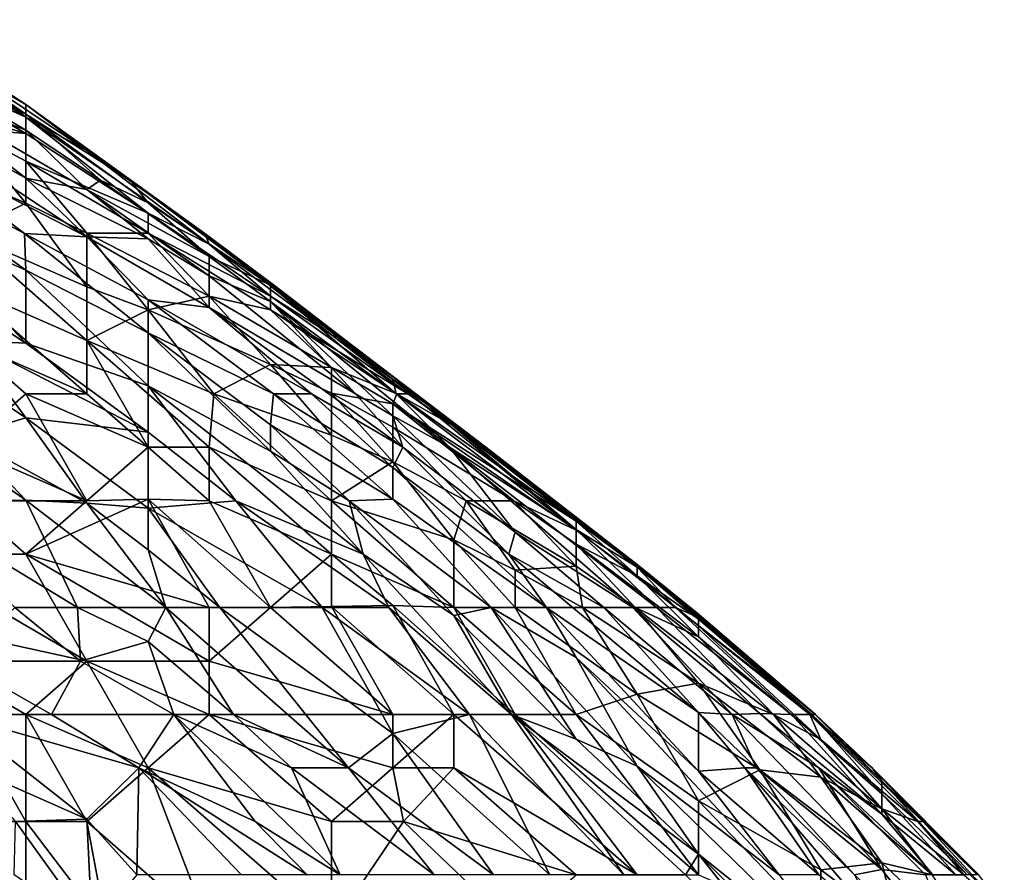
# Model space of a CAD drawing. Extents: x -161 to 11, y -10 to 160.
# Tile 495 of 499: x 1.0016 to 1.0736, y 0.2156 to 0.2779. Entities that reach past the tile are written whole.
import ezdxf

# ---------------------------------------------------------------- set-up
doc = ezdxf.new("R2010")
doc.units = 0
doc.header["$MEASUREMENT"] = 0
doc.layers.get('0').update_dxf_attribs({"linetype": 'CONTINUOUS'})

msp = doc.modelspace()

# ---------------------------------------------------------------- linework, layer by layer
for points in [[(1.002078, 0.271039, 0.709769), (1.002078, 0.269876, 0.69805), (0.988499, 0.277943, 0.694144)], [(0.988499, 0.277943, 0.694144), (0.993136, 0.277255, 0.717581), (1.002078, 0.271039, 0.709769)], [(0.993136, 0.273329, 0.678519), (0.988499, 0.277943, 0.694144), (1.002078, 0.269876, 0.69805)], [(0.998106, 0.274037, 0.733206), (1.002078, 0.271755, 0.721487), (0.993136, 0.277541, 0.725394)], [(1.002078, 0.271755, 0.721487), (0.993136, 0.277255, 0.717581), (0.993136, 0.277541, 0.725394)], [(1.002078, 0.271039, 0.709769), (0.993136, 0.277255, 0.717581), (1.002078, 0.271755, 0.721487)], [(1.002078, 0.270807, 0.737112), (0.998106, 0.274037, 0.733206), (0.993136, 0.276243, 0.737112)], [(1.002078, 0.270807, 0.737112), (0.993136, 0.276243, 0.737112), (0.993136, 0.274805, 0.741019)], [(1.002078, 0.269635, 0.741019), (0.993136, 0.274805, 0.741019), (0.993136, 0.272322, 0.744925)], [(1.002078, 0.269635, 0.741019), (1.002078, 0.270807, 0.737112), (0.993136, 0.274805, 0.741019)], [(1.002078, 0.266354, 0.670706), (0.988665, 0.273877, 0.662894), (0.993136, 0.273329, 0.678519)], [(1.006549, 0.262066, 0.662894), (0.993136, 0.268966, 0.651175), (0.988665, 0.273877, 0.662894)], [(1.006549, 0.262066, 0.662894), (0.988665, 0.273877, 0.662894), (1.002078, 0.266354, 0.670706)], [(1.002078, 0.270807, 0.737112), (1.006549, 0.268387, 0.733206), (0.998106, 0.274037, 0.733206)], [(0.998106, 0.274037, 0.733206), (1.006549, 0.268387, 0.733206), (1.002078, 0.271755, 0.721487)], [(1.002078, 0.269876, 0.69805), (1.006549, 0.265524, 0.686331), (0.993136, 0.273329, 0.678519)], [(1.006549, 0.265524, 0.686331), (1.002078, 0.266354, 0.670706), (0.993136, 0.273329, 0.678519)], [(0.997607, 0.269989, 0.744925), (1.002078, 0.269635, 0.741019), (0.993136, 0.272322, 0.744925)], [(1.002078, 0.271755, 0.721487), (1.009712, 0.266224, 0.717581), (1.002078, 0.271039, 0.709769)], [(1.006549, 0.268387, 0.733206), (1.015168, 0.262318, 0.7293), (1.002078, 0.271755, 0.721487)], [(1.015168, 0.262318, 0.7293), (1.009712, 0.266224, 0.717581), (1.002078, 0.271755, 0.721487)], [(1.009712, 0.266224, 0.717581), (1.01102, 0.264557, 0.705862), (1.002078, 0.271039, 0.709769)], [(1.002078, 0.271039, 0.709769), (1.007538, 0.266224, 0.69805), (1.002078, 0.269876, 0.69805)], [(1.002078, 0.271039, 0.709769), (1.01102, 0.264557, 0.705862), (1.007538, 0.266224, 0.69805)], [(1.002078, 0.269635, 0.741019), (1.01102, 0.263796, 0.741019), (1.002078, 0.270807, 0.737112)], [(1.01102, 0.263796, 0.741019), (1.015491, 0.261542, 0.737112), (1.002078, 0.270807, 0.737112)], [(1.015491, 0.261542, 0.737112), (1.006549, 0.268387, 0.733206), (1.002078, 0.270807, 0.737112)], [(0.993136, 0.268415, 0.748831), (1.002078, 0.264545, 0.748831), (0.997607, 0.269989, 0.744925)], [(0.997607, 0.269989, 0.744925), (1.002078, 0.264545, 0.748831), (1.002078, 0.267596, 0.744925)], [(0.997607, 0.269989, 0.744925), (1.002078, 0.267596, 0.744925), (1.002078, 0.269635, 0.741019)], [(0.993136, 0.268966, 0.651175), (1.001984, 0.262318, 0.647269), (0.988665, 0.269369, 0.639456)], [(0.988665, 0.269369, 0.639456), (1.002078, 0.259642, 0.63555), (0.993136, 0.263599, 0.627737)], [(1.001984, 0.262318, 0.647269), (1.002078, 0.259642, 0.63555), (0.988665, 0.269369, 0.639456)], [(1.006549, 0.265524, 0.686331), (1.002078, 0.269876, 0.69805), (1.007538, 0.266224, 0.69805)], [(1.002078, 0.267596, 0.744925), (1.01102, 0.263796, 0.741019), (1.002078, 0.269635, 0.741019)], [(1.006549, 0.262066, 0.662894), (1.001984, 0.262318, 0.647269), (0.993136, 0.268966, 0.651175)], [(0.993136, 0.268415, 0.748831), (0.997607, 0.262318, 0.752043), (1.002078, 0.264545, 0.748831)], [(1.015491, 0.261542, 0.737112), (1.015168, 0.262318, 0.7293), (1.006549, 0.268387, 0.733206)], [(1.002078, 0.267596, 0.744925), (1.006549, 0.262334, 0.748831), (1.01102, 0.262348, 0.744925)], [(1.01102, 0.263796, 0.741019), (1.002078, 0.267596, 0.744925), (1.01102, 0.262348, 0.744925)], [(1.002078, 0.264545, 0.748831), (1.006549, 0.262334, 0.748831), (1.002078, 0.267596, 0.744925)], [(1.006549, 0.262066, 0.662894), (1.002078, 0.266354, 0.670706), (1.01102, 0.261924, 0.682425)], [(1.002078, 0.266354, 0.670706), (1.006549, 0.265524, 0.686331), (1.01102, 0.261924, 0.682425)], [(1.007538, 0.266224, 0.69805), (1.015491, 0.260633, 0.69805), (1.006549, 0.265524, 0.686331)], [(1.015491, 0.260633, 0.69805), (1.007538, 0.266224, 0.69805), (1.01102, 0.264557, 0.705862)], [(1.020394, 0.258412, 0.721487), (1.009712, 0.266224, 0.717581), (1.015168, 0.262318, 0.7293)], [(1.009712, 0.266224, 0.717581), (1.019962, 0.258544, 0.713675), (1.01102, 0.264557, 0.705862)], [(1.019962, 0.258544, 0.713675), (1.009712, 0.266224, 0.717581), (1.020394, 0.258412, 0.721487)], [(1.015491, 0.260633, 0.69805), (1.015491, 0.259221, 0.686331), (1.006549, 0.265524, 0.686331)], [(1.015491, 0.259221, 0.686331), (1.01102, 0.261924, 0.682425), (1.006549, 0.265524, 0.686331)], [(1.006549, 0.258426, 0.752737), (1.002078, 0.264545, 0.748831), (0.997607, 0.262318, 0.752043)], [(1.006549, 0.262334, 0.748831), (1.002078, 0.264545, 0.748831), (1.006549, 0.258426, 0.752737)], [(1.01102, 0.264557, 0.705862), (1.019962, 0.258544, 0.713675), (1.015491, 0.260633, 0.69805)], [(1.002078, 0.254291, 0.616019), (0.993136, 0.260193, 0.616019), (0.993136, 0.263599, 0.627737)], [(1.002078, 0.259642, 0.63555), (1.002078, 0.254291, 0.616019), (0.993136, 0.263599, 0.627737)], [(1.01102, 0.262348, 0.744925), (1.019962, 0.257741, 0.741019), (1.01102, 0.263796, 0.741019)], [(1.019962, 0.257741, 0.741019), (1.015491, 0.261542, 0.737112), (1.01102, 0.263796, 0.741019)], [(1.006549, 0.254505, 0.755375), (1.006549, 0.258426, 0.752737), (0.997607, 0.262318, 0.752043)], [(1.006549, 0.254505, 0.755375), (0.997607, 0.262318, 0.752043), (0.997607, 0.258412, 0.754101)], [(1.006549, 0.262066, 0.662894), (1.01102, 0.25748, 0.655081), (1.001984, 0.262318, 0.647269)], [(1.01102, 0.255067, 0.643362), (1.002078, 0.259642, 0.63555), (1.001984, 0.262318, 0.647269)], [(1.01102, 0.25748, 0.655081), (1.01102, 0.255067, 0.643362), (1.001984, 0.262318, 0.647269)], [(1.006549, 0.262334, 0.748831), (1.015491, 0.257735, 0.748831), (1.01102, 0.262348, 0.744925)], [(1.015491, 0.257735, 0.748831), (1.006549, 0.262334, 0.748831), (1.01102, 0.256747, 0.752737)], [(1.006549, 0.262334, 0.748831), (1.006549, 0.258426, 0.752737), (1.01102, 0.256747, 0.752737)], [(1.015491, 0.256905, 0.670706), (1.006549, 0.262066, 0.662894), (1.01102, 0.261924, 0.682425)], [(1.006549, 0.262066, 0.662894), (1.015491, 0.256905, 0.670706), (1.01102, 0.25748, 0.655081)], [(1.019962, 0.256731, 0.744925), (1.01102, 0.262348, 0.744925), (1.015491, 0.257735, 0.748831)], [(1.019962, 0.256731, 0.744925), (1.019962, 0.257741, 0.741019), (1.01102, 0.262348, 0.744925)], [(1.015491, 0.261542, 0.737112), (1.024433, 0.254917, 0.737112), (1.015168, 0.262318, 0.7293)], [(1.024433, 0.254917, 0.737112), (1.025467, 0.254505, 0.725394), (1.015168, 0.262318, 0.7293)], [(1.015168, 0.262318, 0.7293), (1.025467, 0.254505, 0.725394), (1.020394, 0.258412, 0.721487)], [(1.01102, 0.261924, 0.682425), (1.015491, 0.259221, 0.686331), (1.015491, 0.256905, 0.670706)], [(1.019962, 0.257741, 0.741019), (1.024433, 0.254917, 0.737112), (1.015491, 0.261542, 0.737112)], [(1.019962, 0.25735, 0.69805), (1.015491, 0.260633, 0.69805), (1.019962, 0.258544, 0.713675)], [(1.015491, 0.260633, 0.69805), (1.019962, 0.25735, 0.69805), (1.015491, 0.259221, 0.686331)], [(0.997933, 0.254505, 0.608206), (0.993136, 0.260193, 0.616019), (1.002078, 0.254291, 0.616019)], [(1.01102, 0.255067, 0.643362), (1.01102, 0.25119, 0.627737), (1.002078, 0.259642, 0.63555)], [(1.002078, 0.254291, 0.616019), (1.002078, 0.259642, 0.63555), (1.01102, 0.25119, 0.627737)], [(1.019962, 0.25735, 0.69805), (1.026184, 0.250599, 0.682425), (1.015491, 0.259221, 0.686331)], [(1.015491, 0.259221, 0.686331), (1.026184, 0.250599, 0.682425), (1.015491, 0.256905, 0.670706)], [(0.997607, 0.258412, 0.754101), (1.006549, 0.250599, 0.757307), (1.006549, 0.254505, 0.755375)], [(0.997607, 0.258412, 0.754101), (0.997607, 0.254505, 0.755741), (1.006549, 0.250599, 0.757307)], [(1.01102, 0.256747, 0.752737), (1.006549, 0.258426, 0.752737), (1.006549, 0.254505, 0.755375)], [(1.020394, 0.258412, 0.721487), (1.028904, 0.251635, 0.713675), (1.019962, 0.258544, 0.713675)], [(1.019962, 0.258544, 0.713675), (1.029165, 0.250599, 0.701956), (1.019962, 0.25735, 0.69805)], [(1.028904, 0.251635, 0.713675), (1.029165, 0.250599, 0.701956), (1.019962, 0.258544, 0.713675)], [(1.025467, 0.254505, 0.725394), (1.028904, 0.251635, 0.713675), (1.020394, 0.258412, 0.721487)], [(0.997933, 0.254505, 0.608206), (1.002078, 0.248854, 0.600394), (0.988665, 0.257893, 0.600394)], [(1.002078, 0.248854, 0.600394), (0.997607, 0.247495, 0.588675), (0.988665, 0.257893, 0.600394)], [(1.01102, 0.256747, 0.752737), (1.019962, 0.252747, 0.752737), (1.015491, 0.257735, 0.748831)], [(1.015491, 0.257735, 0.748831), (1.019962, 0.252747, 0.752737), (1.024433, 0.252516, 0.748831)], [(1.024433, 0.252516, 0.748831), (1.019962, 0.256731, 0.744925), (1.015491, 0.257735, 0.748831)], [(1.019962, 0.256731, 0.744925), (1.030002, 0.250599, 0.741019), (1.019962, 0.257741, 0.741019)], [(1.030002, 0.250599, 0.741019), (1.024433, 0.254917, 0.737112), (1.019962, 0.257741, 0.741019)], [(1.022966, 0.250599, 0.6668), (1.020192, 0.250599, 0.655081), (1.01102, 0.25748, 0.655081)], [(1.015491, 0.256905, 0.670706), (1.022966, 0.250599, 0.6668), (1.01102, 0.25748, 0.655081)], [(1.01102, 0.255067, 0.643362), (1.01102, 0.25748, 0.655081), (1.020192, 0.250599, 0.655081)], [(1.029165, 0.250599, 0.701956), (1.033051, 0.246693, 0.694144), (1.019962, 0.25735, 0.69805)], [(1.033051, 0.246693, 0.694144), (1.028904, 0.248987, 0.686331), (1.019962, 0.25735, 0.69805)], [(1.019962, 0.25735, 0.69805), (1.028904, 0.248987, 0.686331), (1.026184, 0.250599, 0.682425)], [(1.015822, 0.250599, 0.756644), (1.01102, 0.256747, 0.752737), (1.006549, 0.254505, 0.755375)], [(1.019962, 0.252747, 0.752737), (1.01102, 0.256747, 0.752737), (1.015822, 0.250599, 0.756644)], [(1.029636, 0.246693, 0.674612), (1.022966, 0.250599, 0.6668), (1.015491, 0.256905, 0.670706)], [(1.029636, 0.246693, 0.674612), (1.015491, 0.256905, 0.670706), (1.026184, 0.250599, 0.682425)], [(1.024433, 0.252516, 0.748831), (1.029219, 0.250599, 0.744925), (1.019962, 0.256731, 0.744925)], [(1.030002, 0.250599, 0.741019), (1.019962, 0.256731, 0.744925), (1.029219, 0.250599, 0.744925)], [(1.020192, 0.250599, 0.655081), (1.019962, 0.248323, 0.643362), (1.01102, 0.255067, 0.643362)], [(1.019962, 0.246397, 0.63555), (1.01102, 0.255067, 0.643362), (1.019962, 0.248323, 0.643362)], [(1.01102, 0.255067, 0.643362), (1.019962, 0.246397, 0.63555), (1.01102, 0.25119, 0.627737)], [(1.030002, 0.250599, 0.741019), (1.035722, 0.246693, 0.733206), (1.024433, 0.254917, 0.737112)], [(1.024433, 0.254917, 0.737112), (1.035722, 0.246693, 0.733206), (1.025467, 0.254505, 0.725394)], [(0.997607, 0.254505, 0.755741), (0.997607, 0.246693, 0.75769), (1.002078, 0.250599, 0.757219)], [(0.997607, 0.254505, 0.755741), (1.002078, 0.250599, 0.757219), (1.006549, 0.250599, 0.757307)], [(1.002078, 0.254291, 0.616019), (1.01102, 0.247795, 0.616019), (0.997933, 0.254505, 0.608206)], [(1.002078, 0.248854, 0.600394), (0.997933, 0.254505, 0.608206), (1.01102, 0.247795, 0.616019)], [(1.01102, 0.25119, 0.627737), (1.01102, 0.247795, 0.616019), (1.002078, 0.254291, 0.616019)], [(1.006549, 0.254505, 0.755375), (1.015491, 0.246693, 0.759169), (1.015822, 0.250599, 0.756644)], [(1.006549, 0.254505, 0.755375), (1.01102, 0.246693, 0.759132), (1.015491, 0.246693, 0.759169)], [(1.01102, 0.246693, 0.759132), (1.006549, 0.254505, 0.755375), (1.006549, 0.250599, 0.757307)], [(1.025467, 0.254505, 0.725394), (1.030529, 0.250599, 0.721487), (1.028904, 0.251635, 0.713675)], [(1.035722, 0.246693, 0.733206), (1.030529, 0.250599, 0.721487), (1.025467, 0.254505, 0.725394)], [(1.015822, 0.250599, 0.756644), (1.024433, 0.247567, 0.756644), (1.019962, 0.252747, 0.752737)], [(1.019962, 0.252747, 0.752737), (1.024433, 0.250638, 0.752737), (1.024433, 0.252516, 0.748831)], [(1.019962, 0.252747, 0.752737), (1.024433, 0.247567, 0.756644), (1.024433, 0.250638, 0.752737)], [(1.028904, 0.249867, 0.748831), (1.029219, 0.250599, 0.744925), (1.024433, 0.252516, 0.748831)], [(1.024433, 0.250638, 0.752737), (1.028904, 0.249867, 0.748831), (1.024433, 0.252516, 0.748831)], [(1.030529, 0.250599, 0.721487), (1.042317, 0.240679, 0.709769), (1.028904, 0.251635, 0.713675)], [(1.042317, 0.240679, 0.709769), (1.029165, 0.250599, 0.701956), (1.028904, 0.251635, 0.713675)], [(0.997607, 0.246693, 0.75769), (1.006549, 0.242787, 0.75995), (1.002078, 0.250599, 0.757219)], [(1.01102, 0.246693, 0.759132), (1.006549, 0.250599, 0.757307), (1.002078, 0.250599, 0.757219)], [(1.01102, 0.246693, 0.759132), (1.002078, 0.250599, 0.757219), (1.006549, 0.242787, 0.75995)], [(1.019962, 0.246397, 0.63555), (1.026744, 0.23888, 0.627737), (1.01102, 0.25119, 0.627737)], [(1.017447, 0.242787, 0.616019), (1.01102, 0.247795, 0.616019), (1.01102, 0.25119, 0.627737)], [(1.01102, 0.25119, 0.627737), (1.026744, 0.23888, 0.627737), (1.017447, 0.242787, 0.616019)], [(1.024433, 0.242787, 0.760712), (1.015822, 0.250599, 0.756644), (1.015491, 0.246693, 0.759169)], [(1.024433, 0.242787, 0.760712), (1.024433, 0.247567, 0.756644), (1.015822, 0.250599, 0.756644)], [(1.020192, 0.250599, 0.655081), (1.028904, 0.242895, 0.651175), (1.019962, 0.248323, 0.643362)], [(1.022966, 0.250599, 0.6668), (1.028904, 0.245224, 0.662894), (1.020192, 0.250599, 0.655081)], [(1.028904, 0.245224, 0.662894), (1.028904, 0.242895, 0.651175), (1.020192, 0.250599, 0.655081)], [(1.029636, 0.246693, 0.674612), (1.028904, 0.245224, 0.662894), (1.022966, 0.250599, 0.6668)], [(1.028904, 0.245637, 0.756644), (1.024433, 0.250638, 0.752737), (1.024433, 0.247567, 0.756644)], [(1.028904, 0.245637, 0.756644), (1.028904, 0.24817, 0.752737), (1.024433, 0.250638, 0.752737)], [(1.028904, 0.249867, 0.748831), (1.024433, 0.250638, 0.752737), (1.028904, 0.24817, 0.752737)], [(1.029636, 0.246693, 0.674612), (1.026184, 0.250599, 0.682425), (1.028904, 0.248987, 0.686331)], [(1.028904, 0.249867, 0.748831), (1.042317, 0.241281, 0.744925), (1.029219, 0.250599, 0.744925)], [(1.029165, 0.250599, 0.701956), (1.042317, 0.240679, 0.709769), (1.033051, 0.246693, 0.694144)], [(1.029219, 0.250599, 0.744925), (1.033375, 0.248224, 0.741019), (1.030002, 0.250599, 0.741019)], [(1.042317, 0.241281, 0.744925), (1.033375, 0.248224, 0.741019), (1.029219, 0.250599, 0.744925)], [(1.030002, 0.250599, 0.741019), (1.033375, 0.248224, 0.741019), (1.035722, 0.246693, 0.733206)], [(1.046788, 0.238124, 0.733206), (1.046788, 0.237931, 0.725394), (1.030529, 0.250599, 0.721487)], [(1.046788, 0.237931, 0.725394), (1.042317, 0.240679, 0.709769), (1.030529, 0.250599, 0.721487)], [(1.035722, 0.246693, 0.733206), (1.046788, 0.238124, 0.733206), (1.030529, 0.250599, 0.721487)], [(1.037767, 0.242787, 0.752737), (1.028904, 0.249867, 0.748831), (1.028904, 0.24817, 0.752737)], [(1.042317, 0.240642, 0.748831), (1.028904, 0.249867, 0.748831), (1.037767, 0.242787, 0.752737)], [(1.042317, 0.240642, 0.748831), (1.042317, 0.241281, 0.744925), (1.028904, 0.249867, 0.748831)], [(1.002078, 0.248854, 0.600394), (1.006549, 0.242615, 0.592581), (0.997607, 0.247495, 0.588675)], [(1.01102, 0.242246, 0.600394), (1.002078, 0.248854, 0.600394), (1.01102, 0.247795, 0.616019)], [(1.006549, 0.242615, 0.592581), (1.002078, 0.248854, 0.600394), (1.01102, 0.242246, 0.600394)], [(1.019962, 0.248323, 0.643362), (1.025717, 0.242787, 0.639456), (1.019962, 0.246397, 0.63555)], [(1.028904, 0.242895, 0.651175), (1.025717, 0.242787, 0.639456), (1.019962, 0.248323, 0.643362)], [(1.033051, 0.246693, 0.694144), (1.037846, 0.240494, 0.678519), (1.028904, 0.248987, 0.686331)], [(1.037846, 0.240494, 0.678519), (1.029636, 0.246693, 0.674612), (1.028904, 0.248987, 0.686331)], [(1.01102, 0.247795, 0.616019), (1.017447, 0.242787, 0.616019), (1.01102, 0.242246, 0.600394)], [(1.034275, 0.242787, 0.756644), (1.037767, 0.242787, 0.752737), (1.028904, 0.24817, 0.752737)], [(1.028904, 0.245637, 0.756644), (1.034275, 0.242787, 0.756644), (1.028904, 0.24817, 0.752737)], [(1.033375, 0.248224, 0.741019), (1.042317, 0.241281, 0.744925), (1.035722, 0.246693, 0.733206)], [(1.006549, 0.242615, 0.592581), (1.002078, 0.242823, 0.584769), (0.997607, 0.247495, 0.588675)], [(0.997607, 0.247495, 0.588675), (1.002078, 0.242823, 0.584769), (0.997607, 0.245957, 0.584769)], [(1.028904, 0.245637, 0.756644), (1.024433, 0.247567, 0.756644), (1.024433, 0.242787, 0.760712)], [(1.006549, 0.242787, 0.75995), (0.997607, 0.246693, 0.75769), (0.997607, 0.242787, 0.758363)], [(1.01102, 0.242905, 0.76055), (1.01102, 0.246693, 0.759132), (1.006549, 0.242787, 0.75995)], [(1.01102, 0.246693, 0.759132), (1.015491, 0.242787, 0.760965), (1.015491, 0.246693, 0.759169)], [(1.015491, 0.242787, 0.760965), (1.01102, 0.246693, 0.759132), (1.01102, 0.242905, 0.76055)], [(1.024433, 0.23888, 0.762861), (1.015491, 0.246693, 0.759169), (1.015491, 0.242787, 0.760965)], [(1.015491, 0.246693, 0.759169), (1.024433, 0.23888, 0.762861), (1.024433, 0.242787, 0.760712)], [(1.026744, 0.23888, 0.627737), (1.019962, 0.246397, 0.63555), (1.025717, 0.242787, 0.639456)], [(1.037403, 0.23888, 0.6668), (1.028904, 0.245224, 0.662894), (1.029636, 0.246693, 0.674612)], [(1.037846, 0.240494, 0.678519), (1.037403, 0.23888, 0.6668), (1.029636, 0.246693, 0.674612)], [(1.033051, 0.246693, 0.694144), (1.046469, 0.234974, 0.690237), (1.037846, 0.240494, 0.678519)], [(1.048178, 0.234974, 0.701956), (1.033051, 0.246693, 0.694144), (1.042317, 0.240679, 0.709769)], [(1.048178, 0.234974, 0.701956), (1.046469, 0.234974, 0.690237), (1.033051, 0.246693, 0.694144)], [(1.046788, 0.237985, 0.741019), (1.035722, 0.246693, 0.733206), (1.042317, 0.241281, 0.744925)], [(1.046788, 0.237985, 0.741019), (1.046788, 0.238124, 0.733206), (1.035722, 0.246693, 0.733206)], [(0.99303, 0.242787, 0.569144), (0.997607, 0.245957, 0.584769), (1.002078, 0.242823, 0.584769)], [(1.033375, 0.239924, 0.76055), (1.028904, 0.245637, 0.756644), (1.024433, 0.242787, 0.760712)], [(1.028904, 0.245637, 0.756644), (1.033375, 0.239924, 0.76055), (1.034275, 0.242787, 0.756644)], [(1.028904, 0.245224, 0.662894), (1.040148, 0.234974, 0.658987), (1.028904, 0.242895, 0.651175)], [(1.037403, 0.23888, 0.6668), (1.040148, 0.234974, 0.658987), (1.028904, 0.245224, 0.662894)], [(1.005867, 0.234974, 0.57305), (0.99303, 0.242787, 0.569144), (1.002078, 0.242823, 0.584769)], [(1.001279, 0.234974, 0.565237), (0.99303, 0.242787, 0.569144), (1.005867, 0.234974, 0.57305)], [(1.002078, 0.23888, 0.759881), (0.997607, 0.242787, 0.758363), (0.993136, 0.23888, 0.757661)], [(1.002078, 0.23888, 0.759881), (1.006549, 0.242787, 0.75995), (0.997607, 0.242787, 0.758363)], [(1.002078, 0.23888, 0.759881), (1.015491, 0.234974, 0.763244), (1.01102, 0.242905, 0.76055)], [(1.01102, 0.242905, 0.76055), (1.006549, 0.242787, 0.75995), (1.002078, 0.23888, 0.759881)], [(1.006549, 0.242615, 0.592581), (1.01231, 0.234974, 0.584769), (1.002078, 0.242823, 0.584769)], [(1.002078, 0.242823, 0.584769), (1.01231, 0.234974, 0.584769), (1.005867, 0.234974, 0.57305)], [(1.01102, 0.242246, 0.600394), (1.01102, 0.239205, 0.592581), (1.006549, 0.242615, 0.592581)], [(1.01102, 0.239205, 0.592581), (1.01231, 0.234974, 0.584769), (1.006549, 0.242615, 0.592581)], [(1.019962, 0.234974, 0.763989), (1.015491, 0.242787, 0.760965), (1.01102, 0.242905, 0.76055)], [(1.019962, 0.234974, 0.763989), (1.01102, 0.242905, 0.76055), (1.015491, 0.234974, 0.763244)], [(1.017447, 0.242787, 0.616019), (1.023757, 0.234974, 0.608206), (1.01102, 0.242246, 0.600394)], [(1.024433, 0.23888, 0.762861), (1.015491, 0.242787, 0.760965), (1.019962, 0.234974, 0.763989)], [(1.02861, 0.234974, 0.619925), (1.017447, 0.242787, 0.616019), (1.026744, 0.23888, 0.627737)], [(1.02861, 0.234974, 0.619925), (1.023757, 0.234974, 0.608206), (1.017447, 0.242787, 0.616019)], [(1.033375, 0.234974, 0.764174), (1.033375, 0.239924, 0.76055), (1.024433, 0.242787, 0.760712)], [(1.033375, 0.234974, 0.764174), (1.024433, 0.242787, 0.760712), (1.024433, 0.23888, 0.762861)], [(1.036109, 0.234974, 0.643362), (1.025717, 0.242787, 0.639456), (1.028904, 0.242895, 0.651175)], [(1.033375, 0.234387, 0.631644), (1.026744, 0.23888, 0.627737), (1.025717, 0.242787, 0.639456)], [(1.036109, 0.234974, 0.643362), (1.033375, 0.234387, 0.631644), (1.025717, 0.242787, 0.639456)], [(1.040148, 0.234974, 0.658987), (1.036109, 0.234974, 0.643362), (1.028904, 0.242895, 0.651175)], [(1.037846, 0.237717, 0.76055), (1.034275, 0.242787, 0.756644), (1.033375, 0.239924, 0.76055)], [(1.042317, 0.238001, 0.756644), (1.034275, 0.242787, 0.756644), (1.037846, 0.237717, 0.76055)], [(1.034275, 0.242787, 0.756644), (1.042317, 0.238001, 0.756644), (1.037767, 0.242787, 0.752737)], [(1.042317, 0.239604, 0.752737), (1.042317, 0.240642, 0.748831), (1.037767, 0.242787, 0.752737)], [(1.042317, 0.239604, 0.752737), (1.037767, 0.242787, 0.752737), (1.042317, 0.238001, 0.756644)], [(1.023757, 0.234974, 0.608206), (1.016268, 0.234974, 0.592581), (1.01102, 0.242246, 0.600394)], [(1.01102, 0.242246, 0.600394), (1.016268, 0.234974, 0.592581), (1.01102, 0.239205, 0.592581)], [(1.046788, 0.237286, 0.748831), (1.042317, 0.241281, 0.744925), (1.042317, 0.240642, 0.748831)], [(1.046788, 0.237286, 0.748831), (1.046788, 0.237985, 0.741019), (1.042317, 0.241281, 0.744925)], [(1.037846, 0.240494, 0.678519), (1.044339, 0.234974, 0.678519), (1.037403, 0.23888, 0.6668)], [(1.046469, 0.234974, 0.690237), (1.044339, 0.234974, 0.678519), (1.037846, 0.240494, 0.678519)], [(1.049586, 0.234974, 0.713675), (1.042317, 0.240679, 0.709769), (1.046788, 0.237931, 0.725394)], [(1.049586, 0.234974, 0.713675), (1.048178, 0.234974, 0.701956), (1.042317, 0.240679, 0.709769)], [(1.042317, 0.239604, 0.752737), (1.046788, 0.237286, 0.748831), (1.042317, 0.240642, 0.748831)], [(1.033375, 0.239924, 0.76055), (1.037846, 0.234974, 0.763066), (1.037846, 0.237717, 0.76055)], [(1.033375, 0.239924, 0.76055), (1.033375, 0.234974, 0.764174), (1.037846, 0.234974, 0.763066)], [(1.01102, 0.239205, 0.592581), (1.016268, 0.234974, 0.592581), (1.01231, 0.234974, 0.584769)], [(1.046618, 0.234974, 0.756644), (1.042317, 0.239604, 0.752737), (1.042317, 0.238001, 0.756644)], [(1.05126, 0.232845, 0.752737), (1.042317, 0.239604, 0.752737), (1.046618, 0.234974, 0.756644)], [(1.05126, 0.232845, 0.752737), (1.046788, 0.237286, 0.748831), (1.042317, 0.239604, 0.752737)], [(1.006549, 0.231068, 0.761607), (0.993136, 0.23888, 0.757661), (0.988665, 0.234974, 0.756302)], [(1.002078, 0.23888, 0.759881), (0.993136, 0.23888, 0.757661), (1.006549, 0.231068, 0.761607)], [(1.015491, 0.234974, 0.763244), (1.002078, 0.23888, 0.759881), (1.015491, 0.231068, 0.763897)], [(1.006549, 0.231068, 0.761607), (1.015491, 0.231068, 0.763897), (1.002078, 0.23888, 0.759881)], [(1.024433, 0.235047, 0.764456), (1.024433, 0.23888, 0.762861), (1.019962, 0.234974, 0.763989)], [(1.028904, 0.235137, 0.764456), (1.024433, 0.23888, 0.762861), (1.024433, 0.235047, 0.764456)], [(1.028904, 0.235137, 0.764456), (1.033375, 0.234974, 0.764174), (1.024433, 0.23888, 0.762861)], [(1.033375, 0.234387, 0.631644), (1.037587, 0.227162, 0.619925), (1.026744, 0.23888, 0.627737)], [(1.026744, 0.23888, 0.627737), (1.037587, 0.227162, 0.619925), (1.02861, 0.234974, 0.619925)], [(1.05126, 0.227304, 0.670706), (1.037403, 0.23888, 0.6668), (1.044339, 0.234974, 0.678519)], [(1.037403, 0.23888, 0.6668), (1.05126, 0.227304, 0.670706), (1.040148, 0.234974, 0.658987)], [(1.037846, 0.237717, 0.76055), (1.042773, 0.234974, 0.76055), (1.042317, 0.238001, 0.756644)], [(1.042773, 0.234974, 0.76055), (1.037846, 0.237717, 0.76055), (1.037846, 0.234974, 0.763066)], [(1.042773, 0.234974, 0.76055), (1.046618, 0.234974, 0.756644), (1.042317, 0.238001, 0.756644)], [(1.05126, 0.234488, 0.737112), (1.046788, 0.238124, 0.733206), (1.046788, 0.237985, 0.741019)], [(1.046788, 0.238124, 0.733206), (1.05126, 0.234488, 0.737112), (1.05126, 0.234263, 0.725394)], [(1.05126, 0.234263, 0.725394), (1.046788, 0.237931, 0.725394), (1.046788, 0.238124, 0.733206)], [(1.05126, 0.234118, 0.744925), (1.050513, 0.234974, 0.741019), (1.046788, 0.237985, 0.741019)], [(1.046788, 0.237286, 0.748831), (1.05126, 0.234118, 0.744925), (1.046788, 0.237985, 0.741019)], [(1.050513, 0.234974, 0.741019), (1.05126, 0.234488, 0.737112), (1.046788, 0.237985, 0.741019)], [(1.046788, 0.237931, 0.725394), (1.05126, 0.234263, 0.725394), (1.049586, 0.234974, 0.713675)], [(1.05126, 0.232845, 0.752737), (1.05126, 0.233633, 0.748831), (1.046788, 0.237286, 0.748831)], [(1.05126, 0.233633, 0.748831), (1.05126, 0.234118, 0.744925), (1.046788, 0.237286, 0.748831)], [(1.006549, 0.231068, 0.761607), (0.988665, 0.234974, 0.756302), (1.002078, 0.227162, 0.760298)], [(1.002078, 0.227162, 0.760298), (0.988665, 0.234974, 0.756302), (0.997607, 0.227162, 0.758648)], [(1.001279, 0.234974, 0.565237), (1.006094, 0.231068, 0.565237), (0.997124, 0.231068, 0.549612)], [(1.005867, 0.234974, 0.57305), (1.006094, 0.231068, 0.565237), (1.001279, 0.234974, 0.565237)], [(1.01231, 0.234974, 0.584769), (1.01102, 0.232488, 0.576956), (1.005867, 0.234974, 0.57305)], [(1.005867, 0.234974, 0.57305), (1.01102, 0.232488, 0.576956), (1.006094, 0.231068, 0.565237)], [(1.01231, 0.234974, 0.584769), (1.017276, 0.227162, 0.576956), (1.01102, 0.232488, 0.576956)], [(1.025677, 0.223255, 0.584769), (1.01231, 0.234974, 0.584769), (1.016268, 0.234974, 0.592581)], [(1.025677, 0.223255, 0.584769), (1.017276, 0.227162, 0.576956), (1.01231, 0.234974, 0.584769)], [(1.019962, 0.234974, 0.763989), (1.015491, 0.234974, 0.763244), (1.015491, 0.231068, 0.763897)], [(1.028904, 0.227162, 0.767133), (1.019962, 0.234974, 0.763989), (1.015491, 0.231068, 0.763897)], [(1.023757, 0.234974, 0.608206), (1.028904, 0.225772, 0.596487), (1.016268, 0.234974, 0.592581)], [(1.028904, 0.225772, 0.596487), (1.025677, 0.223255, 0.584769), (1.016268, 0.234974, 0.592581)], [(1.028904, 0.227162, 0.767133), (1.024433, 0.235047, 0.764456), (1.019962, 0.234974, 0.763989)], [(1.02861, 0.234974, 0.619925), (1.034512, 0.227162, 0.612112), (1.023757, 0.234974, 0.608206)], [(1.023757, 0.234974, 0.608206), (1.034512, 0.227162, 0.612112), (1.028904, 0.225772, 0.596487)], [(1.033375, 0.227162, 0.767524), (1.028904, 0.235137, 0.764456), (1.024433, 0.235047, 0.764456)], [(1.033375, 0.227162, 0.767524), (1.024433, 0.235047, 0.764456), (1.028904, 0.227162, 0.767133)], [(1.037587, 0.227162, 0.619925), (1.034512, 0.227162, 0.612112), (1.02861, 0.234974, 0.619925)], [(1.037846, 0.227162, 0.767531), (1.033375, 0.234974, 0.764174), (1.028904, 0.235137, 0.764456)], [(1.028904, 0.235137, 0.764456), (1.033375, 0.227162, 0.767524), (1.037846, 0.227162, 0.767531)], [(1.042317, 0.225371, 0.627737), (1.033375, 0.234387, 0.631644), (1.036109, 0.234974, 0.643362)], [(1.042317, 0.227162, 0.766928), (1.033375, 0.234974, 0.764174), (1.037846, 0.227162, 0.767531)], [(1.033375, 0.234974, 0.764174), (1.042317, 0.227162, 0.766928), (1.037846, 0.234974, 0.763066)], [(1.040148, 0.234974, 0.658987), (1.042317, 0.231333, 0.651175), (1.036109, 0.234974, 0.643362)], [(1.042317, 0.231333, 0.651175), (1.046788, 0.223392, 0.63555), (1.036109, 0.234974, 0.643362)], [(1.036109, 0.234974, 0.643362), (1.046788, 0.223392, 0.63555), (1.042317, 0.225371, 0.627737)], [(1.037846, 0.234974, 0.763066), (1.046788, 0.228657, 0.764456), (1.042773, 0.234974, 0.76055)], [(1.046788, 0.228657, 0.764456), (1.037846, 0.234974, 0.763066), (1.042317, 0.227162, 0.766928)], [(1.040148, 0.234974, 0.658987), (1.05126, 0.223019, 0.651175), (1.042317, 0.231333, 0.651175)], [(1.05126, 0.227304, 0.670706), (1.05126, 0.223019, 0.651175), (1.040148, 0.234974, 0.658987)], [(1.042773, 0.234974, 0.76055), (1.046788, 0.228657, 0.764456), (1.05126, 0.229461, 0.76055)], [(1.042773, 0.234974, 0.76055), (1.05126, 0.229461, 0.76055), (1.046618, 0.234974, 0.756644)], [(1.046469, 0.234974, 0.690237), (1.05373, 0.227162, 0.682425), (1.044339, 0.234974, 0.678519)], [(1.05126, 0.227304, 0.670706), (1.044339, 0.234974, 0.678519), (1.05373, 0.227162, 0.682425)], [(1.048178, 0.234974, 0.701956), (1.055731, 0.227225, 0.694144), (1.046469, 0.234974, 0.690237)], [(1.055731, 0.227225, 0.694144), (1.05373, 0.227162, 0.682425), (1.046469, 0.234974, 0.690237)], [(1.056746, 0.227162, 0.756644), (1.046618, 0.234974, 0.756644), (1.05126, 0.229461, 0.76055)], [(1.056746, 0.227162, 0.756644), (1.05126, 0.232845, 0.752737), (1.046618, 0.234974, 0.756644)], [(1.05807, 0.227162, 0.709769), (1.048178, 0.234974, 0.701956), (1.049586, 0.234974, 0.713675)], [(1.05807, 0.227162, 0.709769), (1.055731, 0.227225, 0.694144), (1.048178, 0.234974, 0.701956)], [(1.059553, 0.227162, 0.725394), (1.049586, 0.234974, 0.713675), (1.05126, 0.234263, 0.725394)], [(1.059553, 0.227162, 0.725394), (1.05807, 0.227162, 0.709769), (1.049586, 0.234974, 0.713675)], [(1.05126, 0.234118, 0.744925), (1.059394, 0.227162, 0.744925), (1.050513, 0.234974, 0.741019)], [(1.059804, 0.227162, 0.737112), (1.05126, 0.234488, 0.737112), (1.050513, 0.234974, 0.741019)], [(1.059394, 0.227162, 0.744925), (1.059804, 0.227162, 0.737112), (1.050513, 0.234974, 0.741019)], [(1.033375, 0.234387, 0.631644), (1.042317, 0.225371, 0.627737), (1.037587, 0.227162, 0.619925)], [(1.059804, 0.227162, 0.737112), (1.059783, 0.227162, 0.733206), (1.05126, 0.234488, 0.737112)], [(1.05126, 0.234488, 0.737112), (1.059783, 0.227162, 0.733206), (1.05126, 0.234263, 0.725394)], [(1.059783, 0.227162, 0.733206), (1.059553, 0.227162, 0.725394), (1.05126, 0.234263, 0.725394)], [(1.059394, 0.227162, 0.744925), (1.05126, 0.234118, 0.744925), (1.05126, 0.233633, 0.748831)], [(1.05126, 0.232845, 0.752737), (1.060202, 0.225337, 0.752737), (1.05126, 0.233633, 0.748831)], [(1.059394, 0.227162, 0.744925), (1.05126, 0.233633, 0.748831), (1.060202, 0.225337, 0.752737)], [(1.01102, 0.232488, 0.576956), (1.012908, 0.227162, 0.569144), (1.006094, 0.231068, 0.565237)], [(1.01102, 0.232488, 0.576956), (1.017276, 0.227162, 0.576956), (1.012908, 0.227162, 0.569144)], [(1.056746, 0.227162, 0.756644), (1.060202, 0.225337, 0.752737), (1.05126, 0.232845, 0.752737)], [(0.997124, 0.231068, 0.549612), (1.003954, 0.227162, 0.553519), (0.996789, 0.227162, 0.5418)], [(1.003954, 0.227162, 0.553519), (0.997124, 0.231068, 0.549612), (1.006094, 0.231068, 0.565237)], [(1.006549, 0.231068, 0.761607), (1.002078, 0.227162, 0.760298), (1.01102, 0.223255, 0.763096)], [(1.006094, 0.231068, 0.565237), (1.012908, 0.227162, 0.569144), (1.003954, 0.227162, 0.553519)], [(1.015491, 0.231068, 0.763897), (1.006549, 0.231068, 0.761607), (1.015491, 0.227162, 0.76434)], [(1.015491, 0.227162, 0.76434), (1.006549, 0.231068, 0.761607), (1.01102, 0.223255, 0.763096)], [(1.015491, 0.227162, 0.76434), (1.028904, 0.227162, 0.767133), (1.015491, 0.231068, 0.763897)], [(1.05126, 0.223019, 0.651175), (1.057168, 0.215443, 0.643362), (1.042317, 0.231333, 0.651175)], [(1.057168, 0.215443, 0.643362), (1.046788, 0.223392, 0.63555), (1.042317, 0.231333, 0.651175)], [(1.046788, 0.228657, 0.764456), (1.055731, 0.223107, 0.764456), (1.05126, 0.229461, 0.76055)], [(1.060202, 0.222593, 0.76055), (1.05126, 0.229461, 0.76055), (1.055731, 0.223107, 0.764456)], [(1.060202, 0.222593, 0.76055), (1.056746, 0.227162, 0.756644), (1.05126, 0.229461, 0.76055)], [(1.042317, 0.227162, 0.766928), (1.05126, 0.220856, 0.768362), (1.046788, 0.228657, 0.764456)], [(1.046788, 0.228657, 0.764456), (1.05126, 0.220856, 0.768362), (1.055731, 0.223107, 0.764456)], [(1.006549, 0.219514, 0.545706), (0.996789, 0.227162, 0.5418), (1.010346, 0.223255, 0.557425)], [(0.996789, 0.227162, 0.5418), (1.003954, 0.227162, 0.553519), (1.010346, 0.223255, 0.557425)], [(0.998037, 0.223255, 0.537894), (0.996789, 0.227162, 0.5418), (1.006549, 0.219514, 0.545706)], [(1.002078, 0.219349, 0.759412), (1.002078, 0.227162, 0.760298), (0.997607, 0.227162, 0.758648)], [(0.997607, 0.219349, 0.757385), (1.002078, 0.219349, 0.759412), (0.997607, 0.227162, 0.758648)], [(1.006549, 0.219349, 0.761149), (1.01102, 0.223255, 0.763096), (1.002078, 0.227162, 0.760298)], [(1.002078, 0.219349, 0.759412), (1.006549, 0.219349, 0.761149), (1.002078, 0.227162, 0.760298)], [(1.010346, 0.223255, 0.557425), (1.003954, 0.227162, 0.553519), (1.012908, 0.227162, 0.569144)], [(1.012908, 0.227162, 0.569144), (1.018851, 0.219349, 0.565237), (1.010346, 0.223255, 0.557425)], [(1.024433, 0.219349, 0.767192), (1.015491, 0.227162, 0.76434), (1.01102, 0.223255, 0.763096)], [(1.021501, 0.223255, 0.576956), (1.012908, 0.227162, 0.569144), (1.017276, 0.227162, 0.576956)], [(1.021501, 0.223255, 0.576956), (1.025056, 0.215443, 0.569144), (1.012908, 0.227162, 0.569144)], [(1.025056, 0.215443, 0.569144), (1.018851, 0.219349, 0.565237), (1.012908, 0.227162, 0.569144)], [(1.028904, 0.227162, 0.767133), (1.015491, 0.227162, 0.76434), (1.028904, 0.223255, 0.767874)], [(1.028904, 0.223255, 0.767874), (1.015491, 0.227162, 0.76434), (1.024433, 0.219349, 0.767192)], [(1.025677, 0.223255, 0.584769), (1.021501, 0.223255, 0.576956), (1.017276, 0.227162, 0.576956)], [(1.033375, 0.227162, 0.767524), (1.028904, 0.227162, 0.767133), (1.028904, 0.223255, 0.767874)], [(1.028904, 0.223255, 0.767874), (1.033375, 0.223255, 0.768443), (1.033375, 0.227162, 0.767524)], [(1.034512, 0.227162, 0.612112), (1.040394, 0.215443, 0.596487), (1.028904, 0.225772, 0.596487)], [(1.046788, 0.215443, 0.771375), (1.037846, 0.227162, 0.767531), (1.033375, 0.227162, 0.767524)], [(1.046788, 0.215443, 0.771375), (1.033375, 0.227162, 0.767524), (1.033375, 0.223255, 0.768443)], [(1.037587, 0.227162, 0.619925), (1.045808, 0.215443, 0.608206), (1.034512, 0.227162, 0.612112)], [(1.034512, 0.227162, 0.612112), (1.045808, 0.215443, 0.608206), (1.040394, 0.215443, 0.596487)], [(1.042317, 0.225371, 0.627737), (1.05126, 0.216943, 0.627737), (1.037587, 0.227162, 0.619925)], [(1.05126, 0.216943, 0.627737), (1.050311, 0.215443, 0.619925), (1.037587, 0.227162, 0.619925)], [(1.050311, 0.215443, 0.619925), (1.045808, 0.215443, 0.608206), (1.037587, 0.227162, 0.619925)], [(1.05126, 0.215443, 0.771203), (1.037846, 0.227162, 0.767531), (1.046788, 0.215443, 0.771375)], [(1.037846, 0.227162, 0.767531), (1.05126, 0.215443, 0.771203), (1.042317, 0.227162, 0.766928)], [(1.05126, 0.220856, 0.768362), (1.042317, 0.227162, 0.766928), (1.05126, 0.215443, 0.771203)], [(1.055475, 0.223255, 0.670706), (1.05126, 0.227304, 0.670706), (1.05373, 0.227162, 0.682425)], [(1.055475, 0.223255, 0.670706), (1.054646, 0.223255, 0.6668), (1.05126, 0.227304, 0.670706)], [(1.05126, 0.227304, 0.670706), (1.054646, 0.223255, 0.6668), (1.05126, 0.223019, 0.651175)], [(1.055731, 0.227225, 0.694144), (1.060049, 0.223255, 0.694144), (1.05373, 0.227162, 0.682425)], [(1.064672, 0.215828, 0.678519), (1.055475, 0.223255, 0.670706), (1.05373, 0.227162, 0.682425)], [(1.064672, 0.215828, 0.678519), (1.05373, 0.227162, 0.682425), (1.060049, 0.223255, 0.694144)], [(1.05807, 0.227162, 0.709769), (1.064672, 0.219868, 0.701956), (1.055731, 0.227225, 0.694144)], [(1.060049, 0.223255, 0.694144), (1.055731, 0.227225, 0.694144), (1.064672, 0.219868, 0.701956)], [(1.064672, 0.220258, 0.756644), (1.056746, 0.227162, 0.756644), (1.060202, 0.222593, 0.76055)], [(1.064672, 0.220258, 0.756644), (1.060202, 0.225337, 0.752737), (1.056746, 0.227162, 0.756644)], [(1.064672, 0.221367, 0.713675), (1.05807, 0.227162, 0.709769), (1.059553, 0.227162, 0.725394)], [(1.064672, 0.221367, 0.713675), (1.064672, 0.219868, 0.701956), (1.05807, 0.227162, 0.709769)], [(1.067296, 0.219349, 0.748831), (1.067664, 0.219349, 0.744925), (1.059394, 0.227162, 0.744925)], [(1.067296, 0.219349, 0.748831), (1.059394, 0.227162, 0.744925), (1.060202, 0.225337, 0.752737)], [(1.059394, 0.227162, 0.744925), (1.067664, 0.219349, 0.744925), (1.06395, 0.223255, 0.737112)], [(1.059394, 0.227162, 0.744925), (1.06395, 0.223255, 0.737112), (1.059804, 0.227162, 0.737112)], [(1.064672, 0.222309, 0.725394), (1.059553, 0.227162, 0.725394), (1.059783, 0.227162, 0.733206)], [(1.059553, 0.227162, 0.725394), (1.064672, 0.222309, 0.725394), (1.064672, 0.221367, 0.713675)], [(1.059804, 0.227162, 0.737112), (1.06395, 0.223255, 0.737112), (1.059783, 0.227162, 0.733206)], [(1.059783, 0.227162, 0.733206), (1.06395, 0.223255, 0.737112), (1.064672, 0.222309, 0.725394)], [(1.036284, 0.215443, 0.588675), (1.025677, 0.223255, 0.584769), (1.028904, 0.225772, 0.596487)], [(1.036284, 0.215443, 0.588675), (1.028904, 0.225772, 0.596487), (1.040394, 0.215443, 0.596487)], [(1.046788, 0.223392, 0.63555), (1.05126, 0.216943, 0.627737), (1.042317, 0.225371, 0.627737)], [(1.064672, 0.220258, 0.756644), (1.067296, 0.219349, 0.748831), (1.060202, 0.225337, 0.752737)], [(1.006549, 0.219514, 0.545706), (1.001338, 0.219349, 0.537894), (0.998037, 0.223255, 0.537894)], [(1.01102, 0.223255, 0.763096), (1.006549, 0.219349, 0.761149), (1.015491, 0.211537, 0.76379)], [(1.010192, 0.215443, 0.545706), (1.006549, 0.219514, 0.545706), (1.010346, 0.223255, 0.557425)], [(1.010192, 0.215443, 0.545706), (1.010346, 0.223255, 0.557425), (1.017855, 0.215443, 0.557425)], [(1.010346, 0.223255, 0.557425), (1.018851, 0.219349, 0.565237), (1.022651, 0.215443, 0.565237)], [(1.017855, 0.215443, 0.557425), (1.010346, 0.223255, 0.557425), (1.022651, 0.215443, 0.565237)], [(1.024433, 0.211537, 0.767142), (1.024433, 0.219349, 0.767192), (1.01102, 0.223255, 0.763096)], [(1.024433, 0.211537, 0.767142), (1.01102, 0.223255, 0.763096), (1.015491, 0.211537, 0.76379)], [(1.025677, 0.223255, 0.584769), (1.031939, 0.215443, 0.580862), (1.021501, 0.223255, 0.576956)], [(1.021501, 0.223255, 0.576956), (1.031939, 0.215443, 0.580862), (1.025056, 0.215443, 0.569144)], [(1.029691, 0.219349, 0.768362), (1.028904, 0.223255, 0.767874), (1.024433, 0.219349, 0.767192)], [(1.036284, 0.215443, 0.588675), (1.031939, 0.215443, 0.580862), (1.025677, 0.223255, 0.584769)], [(1.033375, 0.223255, 0.768443), (1.028904, 0.223255, 0.767874), (1.029691, 0.219349, 0.768362)], [(1.029691, 0.219349, 0.768362), (1.042317, 0.215443, 0.771085), (1.033375, 0.223255, 0.768443)], [(1.033375, 0.223255, 0.768443), (1.042317, 0.215443, 0.771085), (1.046788, 0.215443, 0.771375)], [(1.062938, 0.20763, 0.63555), (1.046788, 0.223392, 0.63555), (1.057168, 0.215443, 0.643362)], [(1.062938, 0.20763, 0.63555), (1.05126, 0.216943, 0.627737), (1.046788, 0.223392, 0.63555)], [(1.054646, 0.223255, 0.6668), (1.060044, 0.215443, 0.655081), (1.05126, 0.223019, 0.651175)], [(1.064672, 0.211625, 0.658987), (1.054646, 0.223255, 0.6668), (1.06266, 0.215443, 0.6668)], [(1.054646, 0.223255, 0.6668), (1.064672, 0.211625, 0.658987), (1.060044, 0.215443, 0.655081)], [(1.055475, 0.223255, 0.670706), (1.06266, 0.215443, 0.6668), (1.054646, 0.223255, 0.6668)], [(1.06266, 0.215443, 0.6668), (1.055475, 0.223255, 0.670706), (1.064672, 0.215828, 0.678519)], [(1.064672, 0.219868, 0.701956), (1.0684, 0.215443, 0.69805), (1.060049, 0.223255, 0.694144)], [(1.06785, 0.215443, 0.694144), (1.060049, 0.223255, 0.694144), (1.0684, 0.215443, 0.69805)], [(1.060049, 0.223255, 0.694144), (1.06785, 0.215443, 0.694144), (1.064672, 0.215828, 0.678519)], [(1.067664, 0.219349, 0.744925), (1.071743, 0.215443, 0.741019), (1.06395, 0.223255, 0.737112)], [(1.071632, 0.215443, 0.7293), (1.06395, 0.223255, 0.737112), (1.071743, 0.215443, 0.741019)], [(1.06395, 0.223255, 0.737112), (1.071632, 0.215443, 0.7293), (1.064672, 0.222309, 0.725394)], [(1.060202, 0.215815, 0.768362), (1.055731, 0.223107, 0.764456), (1.05126, 0.220856, 0.768362)], [(1.060044, 0.215443, 0.655081), (1.057168, 0.215443, 0.643362), (1.05126, 0.223019, 0.651175)], [(1.055731, 0.223107, 0.764456), (1.064672, 0.216312, 0.764456), (1.060202, 0.222593, 0.76055)], [(1.055731, 0.223107, 0.764456), (1.060202, 0.215815, 0.768362), (1.064672, 0.216312, 0.764456)], [(1.064672, 0.216312, 0.764456), (1.068352, 0.215443, 0.76055), (1.060202, 0.222593, 0.76055)], [(1.068352, 0.215443, 0.76055), (1.064672, 0.220258, 0.756644), (1.060202, 0.222593, 0.76055)], [(1.070899, 0.215443, 0.717581), (1.064672, 0.222309, 0.725394), (1.071632, 0.215443, 0.7293)], [(1.064672, 0.221367, 0.713675), (1.064672, 0.222309, 0.725394), (1.070899, 0.215443, 0.717581)], [(1.064672, 0.221367, 0.713675), (1.070071, 0.215443, 0.709769), (1.064672, 0.219868, 0.701956)], [(1.064672, 0.221367, 0.713675), (1.070899, 0.215443, 0.717581), (1.070071, 0.215443, 0.709769)], [(1.05126, 0.220856, 0.768362), (1.060202, 0.211537, 0.771335), (1.060202, 0.215815, 0.768362)], [(1.060202, 0.211537, 0.771335), (1.05126, 0.220856, 0.768362), (1.05126, 0.215443, 0.771203)], [(1.064672, 0.220258, 0.756644), (1.070666, 0.215443, 0.752737), (1.067296, 0.219349, 0.748831)], [(1.068352, 0.215443, 0.76055), (1.070666, 0.215443, 0.752737), (1.064672, 0.220258, 0.756644)], [(1.070071, 0.215443, 0.709769), (1.0684, 0.215443, 0.69805), (1.064672, 0.219868, 0.701956)], [(0.997607, 0.219349, 0.757385), (0.993136, 0.219349, 0.755259), (1.002078, 0.211537, 0.757554)], [(0.993919, 0.211537, 0.752737), (1.002078, 0.211537, 0.757554), (0.993136, 0.219349, 0.755259)], [(1.002078, 0.219349, 0.759412), (0.997607, 0.219349, 0.757385), (1.002078, 0.211537, 0.757554)], [(1.001338, 0.219349, 0.537894), (1.006938, 0.211537, 0.537894), (1.001222, 0.215443, 0.533987)], [(1.006549, 0.219514, 0.545706), (1.006938, 0.211537, 0.537894), (1.001338, 0.219349, 0.537894)], [(1.008017, 0.211537, 0.76055), (1.006549, 0.219349, 0.761149), (1.002078, 0.219349, 0.759412)], [(1.002078, 0.211537, 0.757554), (1.008017, 0.211537, 0.76055), (1.002078, 0.219349, 0.759412)], [(1.006938, 0.211537, 0.537894), (1.006549, 0.219514, 0.545706), (1.010192, 0.215443, 0.545706)], [(1.008017, 0.211537, 0.76055), (1.015491, 0.211537, 0.76379), (1.006549, 0.219349, 0.761149)], [(1.018851, 0.219349, 0.565237), (1.025056, 0.215443, 0.569144), (1.022651, 0.215443, 0.565237)], [(1.037846, 0.211537, 0.770952), (1.029691, 0.219349, 0.768362), (1.024433, 0.211537, 0.767142)], [(1.029691, 0.219349, 0.768362), (1.024433, 0.219349, 0.767192), (1.024433, 0.211537, 0.767142)], [(1.042317, 0.215443, 0.771085), (1.029691, 0.219349, 0.768362), (1.037846, 0.211537, 0.770952)], [(1.067296, 0.219349, 0.748831), (1.073615, 0.212912, 0.748831), (1.067664, 0.219349, 0.744925)], [(1.073615, 0.212912, 0.748831), (1.067296, 0.219349, 0.748831), (1.070666, 0.215443, 0.752737)], [(1.071743, 0.215443, 0.741019), (1.067664, 0.219349, 0.744925), (1.073615, 0.212912, 0.748831)], [(1.060202, 0.205693, 0.619925), (1.050311, 0.215443, 0.619925), (1.05126, 0.216943, 0.627737)], [(1.062938, 0.20763, 0.63555), (1.064508, 0.203724, 0.627737), (1.05126, 0.216943, 0.627737)], [(1.064508, 0.203724, 0.627737), (1.060202, 0.205693, 0.619925), (1.05126, 0.216943, 0.627737)], [(1.060202, 0.215815, 0.768362), (1.065886, 0.211537, 0.768362), (1.064672, 0.216312, 0.764456)], [(1.065886, 0.211537, 0.768362), (1.073615, 0.207909, 0.764456), (1.064672, 0.216312, 0.764456)], [(1.073615, 0.207909, 0.764456), (1.068352, 0.215443, 0.76055), (1.064672, 0.216312, 0.764456)], [(1.065886, 0.211537, 0.768362), (1.060202, 0.215815, 0.768362), (1.060202, 0.211537, 0.771335)], [(1.064672, 0.215828, 0.678519), (1.071053, 0.20763, 0.670706), (1.06266, 0.215443, 0.6668)], [(1.06785, 0.215443, 0.694144), (1.071053, 0.20763, 0.670706), (1.064672, 0.215828, 0.678519)]]:
    msp.add_3dface(points)

doc.saveas('drawing.dxf')
